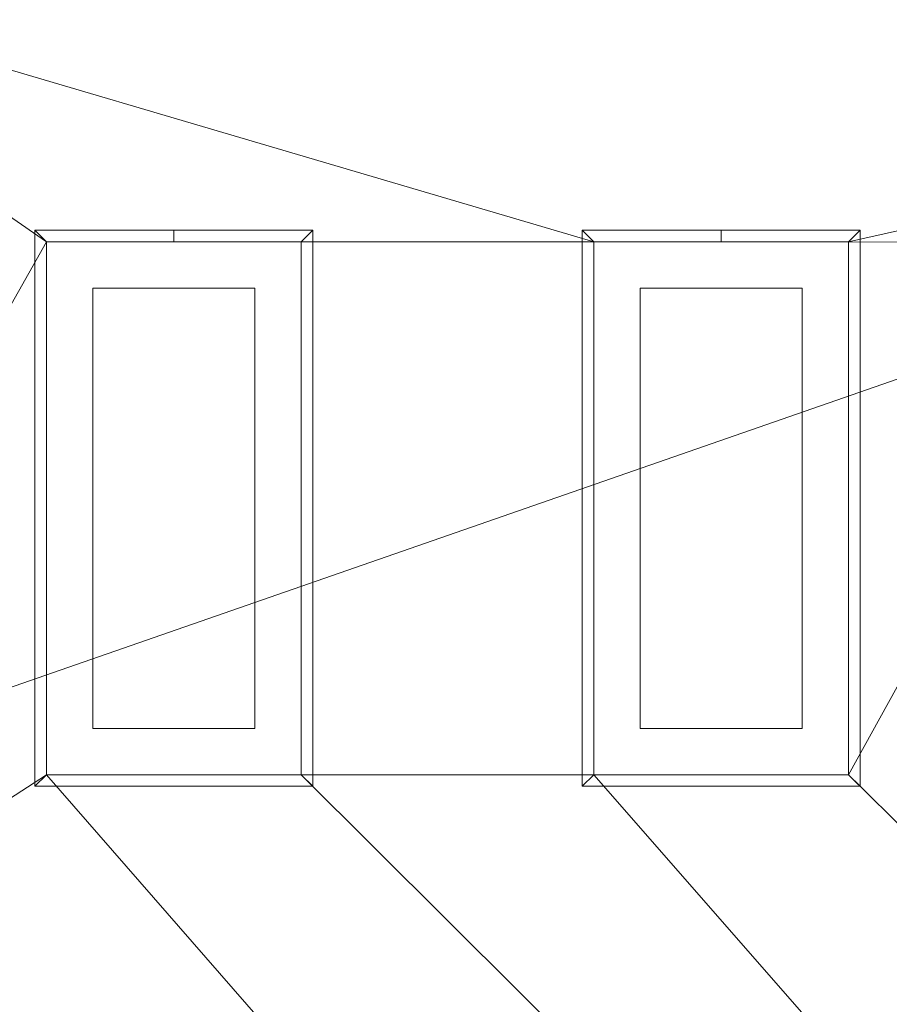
# Model space of a CAD drawing. Header units: inches. Extents: x 15 to 638, y -384 to 556.
# Tile 981 of 1056: x 430 to 506, y 178 to 263. Entities that reach past the tile are written whole.
import ezdxf

# ---------------------------------------------------------------- set-up
doc = ezdxf.new("R2010")
doc.units = ezdxf.units.IN
doc.header["$MEASUREMENT"] = 0
for name, color, linetype, lineweight in [('A-CLNG', 13, 'Continuous', 9), ('A-FLOR', 192, 'Continuous', 9), ('A-ROOF', 132, 'Continuous', 9), ('E-LITE-EQPM', 6, 'Continuous', 9)]:
    doc.layers.add(name, color=color, linetype=linetype, lineweight=lineweight)

# ---------------------------------------------------------------- blocks, each defined once
blk = doc.blocks.new('Recessed Fluorescent Light - Default 1-5513536-_3D_')
at = {"layer": 'E-LITE-EQPM'}
for p, q in [((-24, -12, 99), (-24, 12, 99)), ((-24, 12, 99), (24, 12, 99)), ((24, 12, 99), (24, 0, 99)), ((-23, 11, 99), (-23, -11, 99)), ((23, 11, 99), (-23, 11, 99)), ((23, 0, 99), (23, 11, 99)), ((19, 7, 99), (-19, 7, 99)), ((-19, 7, 99), (-19, -7, 99)), ((19, 0, 99), (19, 7, 99)), ((19, -7, 99), (19, 0, 99)), ((23, -11, 99), (23, 0, 99)), ((24, 0, 99), (24, -12, 99)), ((-19, -7, 99), (19, -7, 99)), ((-23, -11, 99), (23, -11, 99)), ((24, -12, 99), (-24, -12, 99))]:
    blk.add_line(p, q, dxfattribs=at)
mesh = blk.add_polyface(dxfattribs=at)
corners = [(-24, 12, 99), (-24, -12, 99), (24, -12, 99), (24, 12, 99)]
mesh.append_faces([[corners[k] for k in face] for face in [(0, 1, 2, 3)]])
mesh = blk.add_polyface(dxfattribs=at)
corners = [(24, -12, 98), (-24, -12, 98), (-24, 12, 98), (24, 12, 98)]
mesh.append_faces([[corners[k] for k in face] for face in [(0, 1, 2, 3)]])
mesh = blk.add_polyface(dxfattribs=at)
corners = [(24, 12, 99), (24, 12, 98), (-24, 12, 98), (-24, 12, 99)]
mesh.append_faces([[corners[k] for k in face] for face in [(0, 1, 2, 3)]])
mesh = blk.add_polyface(dxfattribs=at)
corners = [(-24, 12, 99), (-24, 12, 98), (-24, -12, 98), (-24, -12, 99)]
mesh.append_faces([[corners[k] for k in face] for face in [(0, 1, 2, 3)]])
mesh = blk.add_polyface(dxfattribs=at)
corners = [(-24, -12, 98), (24, -12, 98), (24, 0, 98), (24, 12, 98), (-24, 12, 98), (23, 11, 98), (23, 0, 98), (23, -11, 98), (-23, -11, 98), (-23, 11, 98)]
mesh.append_faces([[corners[k] for k in face] for face in [(4, 9, 5, 3), (7, 1, 2, 6)]], dxfattribs={"vtx0": -1, "vtx2": -1})
mesh.append_faces([[corners[k] for k in face] for face in [(8, 9, 4, 0), (2, 3, 5, 6), (7, 8, 0, 1)]], dxfattribs={"vtx1": -1, "vtx3": -1})
mesh = blk.add_polyface(dxfattribs=at)
corners = [(-24, -12, 96), (-24, 12, 96), (24, 12, 96), (24, 0, 96), (24, -12, 96), (23, 11, 96), (-23, 11, 96), (-23, -11, 96), (23, -11, 96), (23, 0, 96)]
mesh.append_faces([[corners[k] for k in face] for face in [(0, 7, 8, 4), (5, 2, 3, 9)]], dxfattribs={"vtx0": -1, "vtx2": -1})
mesh.append_faces([[corners[k] for k in face] for face in [(6, 7, 0, 1), (3, 4, 8, 9), (5, 6, 1, 2)]], dxfattribs={"vtx1": -1, "vtx3": -1})
mesh = blk.add_polyface(dxfattribs=at)
corners = [(24, 12, 98), (24, 12, 96), (-24, 12, 96), (-24, 12, 98)]
mesh.append_faces([[corners[k] for k in face] for face in [(0, 1, 2, 3)]])
mesh = blk.add_polyface(dxfattribs=at)
corners = [(-24, 12, 98), (-24, 12, 96), (-24, -12, 96), (-24, -12, 98)]
mesh.append_faces([[corners[k] for k in face] for face in [(0, 1, 2, 3)]])
mesh = blk.add_polyface(dxfattribs=at)
corners = [(24, -12, 99), (24, -12, 98), (24, 12, 98), (24, 12, 99)]
mesh.append_faces([[corners[k] for k in face] for face in [(0, 1, 2, 3)]])
mesh = blk.add_polyface(dxfattribs=at)
corners = [(24, 0, 98), (24, 0, 96), (24, 12, 96), (24, 12, 98)]
mesh.append_faces([[corners[k] for k in face] for face in [(0, 1, 2, 3)]])
mesh = blk.add_polyface(dxfattribs=at)
corners = [(-23, -11, 98), (-23, -11, 96), (-23, 11, 96), (-23, 11, 98)]
mesh.append_faces([[corners[k] for k in face] for face in [(0, 1, 2, 3)]])
mesh = blk.add_polyface(dxfattribs=at)
corners = [(-23, 11, 98), (-23, 11, 96), (23, 11, 96), (23, 11, 98)]
mesh.append_faces([[corners[k] for k in face] for face in [(0, 1, 2, 3)]])
mesh = blk.add_polyface(dxfattribs=at)
corners = [(23, 11, 98), (23, 11, 96), (23, 0, 96), (23, 0, 98)]
mesh.append_faces([[corners[k] for k in face] for face in [(0, 1, 2, 3)]])
mesh = blk.add_polyface(dxfattribs=at)
corners = [(23, 0, 98), (23, 0, 96), (23, -11, 96), (23, -11, 98)]
mesh.append_faces([[corners[k] for k in face] for face in [(0, 1, 2, 3)]])
mesh = blk.add_polyface(dxfattribs=at)
corners = [(24, -12, 98), (24, -12, 96), (24, 0, 96), (24, 0, 98)]
mesh.append_faces([[corners[k] for k in face] for face in [(0, 1, 2, 3)]])
mesh = blk.add_polyface(dxfattribs=at)
corners = [(23, -11, 98), (23, -11, 96), (-23, -11, 96), (-23, -11, 98)]
mesh.append_faces([[corners[k] for k in face] for face in [(0, 1, 2, 3)]])
mesh = blk.add_polyface(dxfattribs=at)
corners = [(-24, -12, 99), (-24, -12, 98), (24, -12, 98), (24, -12, 99)]
mesh.append_faces([[corners[k] for k in face] for face in [(0, 1, 2, 3)]])
mesh = blk.add_polyface(dxfattribs=at)
corners = [(-24, -12, 98), (-24, -12, 96), (24, -12, 96), (24, -12, 98)]
mesh.append_faces([[corners[k] for k in face] for face in [(0, 1, 2, 3)]])

msp = doc.modelspace()

# ---------------------------------------------------------------- block references
at = {"layer": 'E-LITE-EQPM', "rotation": 89.9999999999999}
for p in [(443.75, 220.5, 6), (491, 220.5, 6)]:
    msp.add_blockref('Recessed Fluorescent Light - Default 1-5513536-_3D_', p, dxfattribs=at)

# ---------------------------------------------------------------- meshes
at = {"layer": 'A-CLNG'}
mesh = msp.add_polyface(dxfattribs=at)
corners = [(610, 267.75, 104.047), (397.75, 267.75, 104.047), (397.75, 40.625, 104.047), (456.821, 40.625, 104.047), (456.821, 75.75, 104.047), (610, 75.75, 104.047), (406.5, 197, 104.047), (406.5, 180.5, 104.047), (398, 180.5, 104.047), (398, 197, 104.047)]
mesh.append_faces([[corners[k] for k in face] for face in [(9, 1, 8), (2, 8, 1)]], dxfattribs={"vtx0": -1, "vtx1": -1})
mesh.append_faces([[corners[k] for k in face] for face in [(7, 4, 0, 6)]], dxfattribs={"vtx0": -1, "vtx1": -1, "vtx2": -1})
mesh.append_faces([[corners[k] for k in face] for face in [(1, 9, 6, 0)]], dxfattribs={"vtx0": -1, "vtx2": -1})
mesh.append_faces([[corners[k] for k in face] for face in [(4, 7, 8, 2)]], dxfattribs={"vtx0": -1, "vtx2": -1, "vtx3": -1})
mesh.append_faces([[corners[k] for k in face] for face in [(4, 5, 0), (2, 3, 4)]], dxfattribs={"vtx2": -1})
mesh = msp.add_polyface(dxfattribs=at)
corners = [(610, 267.75, 102), (610, 75.75, 102), (456.821, 75.75, 102), (456.821, 40.625, 102), (397.75, 40.625, 102), (397.75, 267.75, 102), (432.75, 243.5, 102), (432.75, 197.5, 102), (454.75, 197.5, 102), (454.75, 243.5, 102), (480, 243.5, 102), (480, 197.5, 102), (502, 197.5, 102), (502, 243.5, 102), (527.375, 243.375, 102), (527.375, 197.375, 102), (549.375, 197.375, 102), (549.375, 243.375, 102), (432.571, 172.5, 102), (432.571, 126.5, 102), (454.571, 126.5, 102), (454.571, 172.5, 102), (479.992, 172.383, 102), (479.992, 126.383, 102), (501.992, 126.383, 102), (501.992, 172.383, 102), (527.367, 172.508, 102), (527.367, 126.508, 102), (549.367, 126.508, 102), (549.367, 172.508, 102), (527.134, 79.429, 102), (573.134, 79.429, 102), (573.134, 101.429, 102), (527.134, 101.429, 102), (433.071, 79.429, 102), (479.071, 79.429, 102), (479.071, 101.429, 102), (433.071, 101.429, 102), (406.5, 197, 102), (398, 197, 102), (398, 180.5, 102), (406.5, 180.5, 102)]
mesh.append_faces([[corners[k] for k in face] for face in [(5, 40, 4), (21, 22, 20), (32, 1, 31)]], dxfattribs={"vtx0": -1, "vtx1": -1})
mesh.append_faces([[corners[k] for k in face] for face in [(37, 40, 19), (23, 36, 20, 22), (35, 30, 2, 34), (22, 8, 11, 25)]], dxfattribs={"vtx0": -1, "vtx1": -1, "vtx2": -1})
mesh.append_faces([[corners[k] for k in face] for face in [(24, 27, 33, 36)]], dxfattribs={"vtx0": -1, "vtx1": -1, "vtx2": -1, "vtx3": -1})
mesh.append_faces([[corners[k] for k in face] for face in [(5, 39, 40), (7, 41, 38, 6), (19, 40, 41, 18), (37, 19, 20, 36), (30, 35, 36, 33), (36, 23, 24), (27, 24, 25, 26), (28, 32, 33, 27)]], dxfattribs={"vtx0": -1, "vtx2": -1})
mesh.append_faces([[corners[k] for k in face] for face in [(6, 38, 39, 5), (7, 21, 18, 41), (21, 7, 8, 22), (25, 11, 12, 26), (12, 14, 15, 26), (0, 17, 14, 13), (29, 0, 1, 32)]], dxfattribs={"vtx0": -1, "vtx2": -1, "vtx3": -1})
mesh.append_faces([[corners[k] for k in face] for face in [(3, 4, 34, 2), (12, 13, 14), (28, 29, 32)]], dxfattribs={"vtx1": -1, "vtx2": -1})
mesh.append_faces([[corners[k] for k in face] for face in [(9, 6, 5, 10), (37, 34, 4, 40), (16, 17, 0, 29)]], dxfattribs={"vtx1": -1, "vtx2": -1, "vtx3": -1})
mesh.append_faces([[corners[k] for k in face] for face in [(1, 2, 30, 31), (8, 9, 10, 11), (13, 10, 5, 0), (15, 16, 29, 26)]], dxfattribs={"vtx1": -1, "vtx3": -1})
mesh = msp.add_polyface(dxfattribs=at)
corners = [(432.75, 197.5, 104), (432.75, 197.5, 102), (432.75, 243.5, 102), (432.75, 243.5, 104)]
mesh.append_faces([[corners[k] for k in face] for face in [(0, 1, 2, 3)]])
mesh = msp.add_polyface(dxfattribs=at)
corners = [(432.75, 243.5, 104), (432.75, 243.5, 102), (454.75, 243.5, 102), (454.75, 243.5, 104)]
mesh.append_faces([[corners[k] for k in face] for face in [(0, 1, 2, 3)]])
mesh = msp.add_polyface(dxfattribs=at)
corners = [(454.75, 243.5, 104), (454.75, 197.5, 104), (432.75, 197.5, 104), (432.75, 243.5, 104)]
mesh.append_faces([[corners[k] for k in face] for face in [(0, 1, 2, 3)]])
mesh = msp.add_polyface(dxfattribs=at)
corners = [(454.75, 243.5, 104), (454.75, 243.5, 102), (454.75, 197.5, 102), (454.75, 197.5, 104)]
mesh.append_faces([[corners[k] for k in face] for face in [(0, 1, 2, 3)]])
mesh = msp.add_polyface(dxfattribs=at)
corners = [(480, 197.5, 104), (480, 197.5, 102), (480, 243.5, 102), (480, 243.5, 104)]
mesh.append_faces([[corners[k] for k in face] for face in [(0, 1, 2, 3)]])
mesh = msp.add_polyface(dxfattribs=at)
corners = [(480, 243.5, 104), (480, 243.5, 102), (502, 243.5, 102), (502, 243.5, 104)]
mesh.append_faces([[corners[k] for k in face] for face in [(0, 1, 2, 3)]])
mesh = msp.add_polyface(dxfattribs=at)
corners = [(502, 243.5, 104), (502, 197.5, 104), (480, 197.5, 104), (480, 243.5, 104)]
mesh.append_faces([[corners[k] for k in face] for face in [(0, 1, 2, 3)]])
mesh = msp.add_polyface(dxfattribs=at)
corners = [(502, 243.5, 104), (502, 243.5, 102), (502, 197.5, 102), (502, 197.5, 104)]
mesh.append_faces([[corners[k] for k in face] for face in [(0, 1, 2, 3)]])
mesh = msp.add_polyface(dxfattribs=at)
corners = [(454.75, 197.5, 104), (454.75, 197.5, 102), (432.75, 197.5, 102), (432.75, 197.5, 104)]
mesh.append_faces([[corners[k] for k in face] for face in [(0, 1, 2, 3)]])
mesh = msp.add_polyface(dxfattribs=at)
corners = [(502, 197.5, 104), (502, 197.5, 102), (480, 197.5, 102), (480, 197.5, 104)]
mesh.append_faces([[corners[k] for k in face] for face in [(0, 1, 2, 3)]])
at = {"layer": 'A-FLOR'}
mesh = msp.add_polyface(dxfattribs=at)
corners = [(34.992, -40.32, -2), (35.992, -40.32, -2), (35.992, 270, -2), (33.992, 270, -2), (33.992, 351, -2), (31.992, 351, -2), (31.992, 443, -2), (171.25, 443, -2), (171.25, 444, -2), (478.25, 444, -2), (478.25, 445.5, -2), (612, 445.5, -2), (612, 273.5, -2), (610, 273.5, -2), (610, -38.57, -2), (614.75, -38.57, -2), (614.75, -307.5, -2), (528, -307.5, -2), (528, -314.25, -2), (184.75, -314.25, -2), (184.75, -279.55, -2), (109.75, -279.55, -2), (109.75, -229.75, -2), (132.5, -229.75, -2), (132.5, -176.25, -2), (34.992, -176.25, -2)]
mesh.append_faces([[corners[k] for k in face] for face in [(14, 17, 24)]], dxfattribs={"vtx0": -1, "vtx1": -1, "vtx2": -1})
mesh.append_faces([[corners[k] for k in face] for face in [(20, 23, 24, 17)]], dxfattribs={"vtx0": -1, "vtx2": -1, "vtx3": -1})
mesh.append_faces([[corners[k] for k in face] for face in [(19, 20, 17, 18)]], dxfattribs={"vtx1": -1})
mesh.append_faces([[corners[k] for k in face] for face in [(1, 2, 14, 24), (13, 14, 2, 7)]], dxfattribs={"vtx1": -1, "vtx2": -1, "vtx3": -1})
mesh.append_faces([[corners[k] for k in face] for face in [(25, 0, 1, 24), (21, 22, 23, 20), (9, 10, 11)]], dxfattribs={"vtx2": -1})
mesh.append_faces([[corners[k] for k in face] for face in [(2, 3, 4, 7), (7, 8, 9, 13), (11, 12, 13, 9)]], dxfattribs={"vtx2": -1, "vtx3": -1})
mesh.append_faces([[corners[k] for k in face] for face in [(4, 5, 6, 7), (14, 15, 16, 17)]], dxfattribs={"vtx3": -1})
mesh = msp.add_polyface(dxfattribs=at)
corners = [(34.992, -40.32), (34.992, -176.25), (132.5, -176.25), (132.5, -229.75), (109.75, -229.75), (109.75, -279.55), (184.75, -279.55), (184.75, -314.25), (528, -314.25), (528, -307.5), (614.75, -307.5), (614.75, -38.57), (610, -38.57), (610, 273.5), (612, 273.5), (612, 445.5), (478.25, 445.5), (478.25, 444), (171.25, 444), (171.25, 443), (31.992, 443), (31.992, 351), (33.992, 351), (33.992, 270), (35.992, 270), (35.992, -40.32)]
mesh.append_faces([[corners[k] for k in face] for face in [(9, 6, 7, 8)]], dxfattribs={"vtx0": -1})
mesh.append_faces([[corners[k] for k in face] for face in [(3, 6, 2)]], dxfattribs={"vtx0": -1, "vtx1": -1})
mesh.append_faces([[corners[k] for k in face] for face in [(2, 6, 9, 12)]], dxfattribs={"vtx0": -1, "vtx1": -1, "vtx2": -1, "vtx3": -1})
mesh.append_faces([[corners[k] for k in face] for face in [(24, 12, 13, 19), (12, 24, 25, 2)]], dxfattribs={"vtx0": -1, "vtx2": -1, "vtx3": -1})
mesh.append_faces([[corners[k] for k in face] for face in [(16, 17, 15)]], dxfattribs={"vtx1": -1})
mesh.append_faces([[corners[k] for k in face] for face in [(10, 11, 12, 9), (20, 21, 22, 19)]], dxfattribs={"vtx2": -1})
mesh.append_faces([[corners[k] for k in face] for face in [(13, 14, 15, 17), (17, 18, 19, 13), (22, 23, 24, 19)]], dxfattribs={"vtx2": -1, "vtx3": -1})
mesh.append_faces([[corners[k] for k in face] for face in [(3, 4, 5, 6), (25, 0, 1, 2)]], dxfattribs={"vtx3": -1})
at = {"layer": 'A-ROOF'}
mesh = msp.add_polyface(dxfattribs=at)
corners = [(614, 445.5, 132), (614, -33.5, 132), (33.992, -33.5, 132), (33.992, 445.5, 132)]
mesh.append_faces([[corners[k] for k in face] for face in [(0, 1, 2, 3)]])
mesh = msp.add_polyface(dxfattribs=at)
corners = [(33.992, 445.5, 143.5), (33.992, -33.5, 143.5), (614, -33.5, 143.5), (614, 445.5, 143.5)]
mesh.append_faces([[corners[k] for k in face] for face in [(0, 1, 2, 3)]])

doc.saveas('drawing.dxf')
